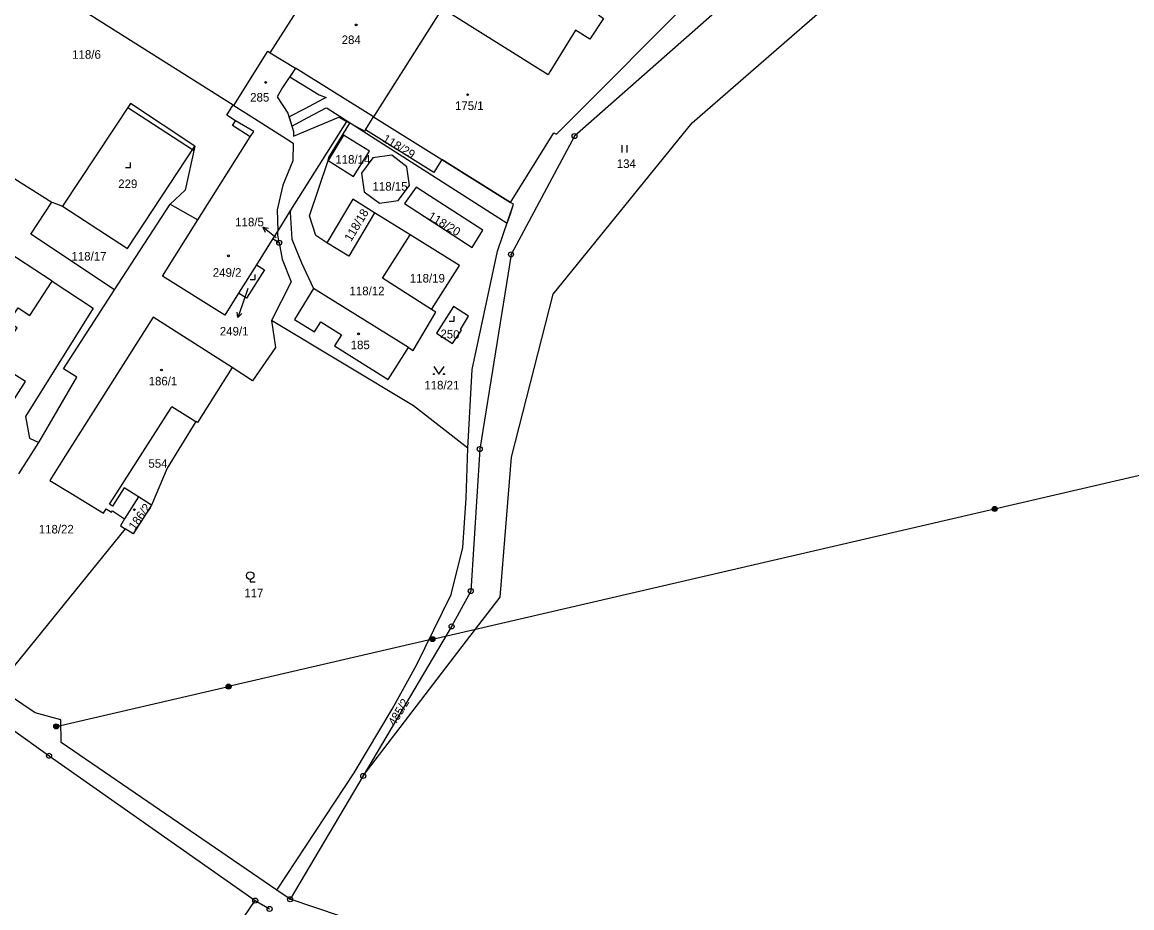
# Model space of a CAD drawing. Extents: x -758582 to -751794, y -998770 to -994350.
# Drawn here: x -756090.2 to -755869.9, y -996472.9 to -996297.1 of the extents above; entities that cross this region are included whole.
import ezdxf

# ---------------------------------------------------------------- set-up
doc = ezdxf.new("R2010")
doc.units = 0
for name, color, linetype in [('Hranice parcel', 7, 'Continuous'), ('Parcelní čísla', 7, 'Continuous'), ('Pop  PČ popisy', 7, 'Continuous'), ('Poz předměty', 7, 'Continuous'), ('Vnitřní kresba', 7, 'Continuous'), ('Věcná břemena k části', 7, 'Continuous'), ('Značky bodu BP', 7, 'Continuous'), ('Značky budov', 7, 'Continuous'), ('Značky kultur', 7, 'Continuous')]:
    doc.layers.add(name, color=color, linetype=linetype)

msp = doc.modelspace()

# ---------------------------------------------------------------- linework, layer by layer
at = {"layer": 'Hranice parcel'}
for p, q in [((-756006.83, -996294.35), (-756020.47, -996315.89)), ((-756048.34, -996313.52), (-756048.19, -996313.61)), ((-756025.85, -996316.77), (-756036.91, -996334.43)), ((-756025.19, -996317.13), (-756025.85, -996316.77)), ((-756020.47, -996315.89), (-756006.9, -996324.37)), ((-756006.9, -996324.37), (-755993.26, -996332.89)), ((-756071.88, -996350.25), (-756060.84, -996333.23)), ((-756036.91, -996334.43), (-756039.47, -996338.51)), ((-756013.15, -996339.28), (-756020.29, -996334.93)), ((-756039.47, -996338.51), (-756040.43, -996340.05)), ((-756040.43, -996340.05), (-756043.7, -996345.25)), ((-756040.43, -996340.05), (-756039.16, -996340.86)), ((-756084.27, -996348.53), (-756094.82, -996341.6)), ((-756043.7, -996345.25), (-756047.23, -996350.86)), ((-756013.51, -996361.67), (-756032.34, -996349.93)), ((-756090.88, -996386.73), (-756086.87, -996380.55)), ((-756067.14, -996391.36), (-756069.9, -996395.71)), ((-756064.55, -996393), (-756067.14, -996391.36)), ((-756069.75, -996397.69), (-756095.25, -996429.12)), ((-756022.5, -996446.75), (-756037.02, -996471.24)), ((-756037.02, -996471.24), (-756039.67, -996469.44)), ((-756066.33, -996503.89), (-756043.93, -996471.51)), ((-756043.93, -996471.51), (-756041.08, -996473.16))]:
    msp.add_line(p, q, dxfattribs=at)
for points in [[(-755838.46, -996187.18), (-755845.69, -996203.38), (-755865.3, -996202.6), (-755892.48, -996221.06), (-755909.3, -996233.83), (-755951.62, -996294.2), (-755980.55, -996319.68), (-755993.16, -996343.19), (-755999.36, -996381.85), (-756001.16, -996410.03), (-756004.96, -996417.07), (-756022.5, -996446.75)], [(-756022.5, -996446.75), (-756002, -996419.95), (-755995.32, -996411.24), (-755993.05, -996383.48), (-755984.78, -996351.1), (-755957.19, -996317.06), (-755914.12, -996279.5), (-755878.63, -996245.07), (-755858.94, -996216.18), (-755829.89, -996222.56), (-755812.68, -996236.25), (-755762.81, -996263.06), (-755705.2, -996267.97)], [(-756106.15, -996269.15), (-756109.53, -996274.72), (-756105.87, -996277.06), (-756105.06, -996280.53), (-756103.73, -996280.18), (-756103.24, -996282.23), (-756099.1, -996281.36), (-756095.31, -996283.76), (-756096.33, -996285.3), (-756092.11, -996288), (-756091.06, -996286.45), (-756048.34, -996313.52)], [(-756040.96, -996303.15), (-756027.24, -996281.6), (-756027.79, -996281.25), (-756027.02, -996280.03)], [(-755964.98, -996281.12), (-755965.77, -996280.64), (-755975.82, -996295.64), (-755974.78, -996296.33), (-755977.5, -996300.45), (-755980.37, -996298.69), (-755985.42, -996306.92), (-755985.78, -996307.51), (-756006.83, -996294.35)], [(-755993.26, -996332.89), (-755984.63, -996319.02), (-755984.14, -996319.34), (-755954.87, -996289.91), (-755953.84, -996288.92)], [(-756048.19, -996313.61), (-756041.45, -996302.84), (-756040.96, -996303.15)], [(-756040.96, -996303.15), (-756035.96, -996306.21), (-756038.53, -996310.05), (-756039.6, -996311.9), (-756037.44, -996315.13), (-756036.33, -996318.76), (-756036.36, -996319.68), (-756027.37, -996315.95), (-756025.85, -996316.77)], [(-756128.29, -996306.39), (-756125.31, -996308.24), (-756113.24, -996315.72), (-756112.72, -996314.95), (-756084.32, -996332.83)], [(-756055.91, -996321.7), (-756068.7, -996313.23), (-756082.17, -996333.58)], [(-756055.32, -996336.31), (-756044.96, -996319.82), (-756048.48, -996317.61), (-756047.87, -996316.64), (-756049.61, -996315.54), (-756048.34, -996313.52)], [(-756048.19, -996313.61), (-756044.07, -996316.22), (-756037.72, -996320.25), (-756036.4, -996321.09), (-756036.5, -996324.62), (-756038.45, -996329.47), (-756039.56, -996334.31), (-756039.47, -996338.51)], [(-756022.06, -996318.43), (-756020.66, -996316.19), (-756020.47, -996315.89)], [(-756029.73, -996340.86), (-756031.94, -996339.46), (-756033.16, -996335.52), (-756029.44, -996324.53), (-756029.32, -996323.92), (-756025.19, -996317.13)], [(-756022.06, -996318.43), (-756022.25, -996318.73), (-756025.19, -996317.13)], [(-756006.9, -996324.37), (-756008.49, -996326.91), (-756022.06, -996318.43)], [(-756026.44, -996319.48), (-756029.44, -996324.53), (-756024.46, -996327.72), (-756021.25, -996322.72), (-756026.44, -996319.48)], [(-756082.17, -996333.58), (-756069.29, -996342.04), (-756055.91, -996321.7)], [(-756055.91, -996321.7), (-756057.82, -996330.42), (-756060.84, -996333.23)], [(-756022.84, -996327.05), (-756022.31, -996330.78), (-756019.3, -996333.04), (-756015.58, -996332.51), (-756013.31, -996329.5), (-756013.84, -996325.77), (-756016.85, -996323.51), (-756020.58, -996324.04), (-756022.84, -996327.05)], [(-756012.01, -996329.84), (-756014.31, -996333.09), (-756000.85, -996341.85), (-755998.75, -996338.38), (-756001.52, -996336.59), (-756009.32, -996331.57), (-756012.01, -996329.84)], [(-756020.29, -996334.93), (-756024.57, -996332.22), (-756029.73, -996340.86)], [(-756071.88, -996350.25), (-756088.5, -996339.19), (-756084.32, -996332.83)], [(-756084.32, -996332.83), (-756083.92, -996332.96), (-756082.17, -996333.58)], [(-756060.84, -996333.23), (-756059.92, -996333.74), (-756055.32, -996336.31)], [(-756036.91, -996334.43), (-756037.03, -996334.84), (-756036.68, -996340.16), (-756034.73, -996344.85), (-756032.34, -996349.93)], [(-756001.73, -996381.67), (-756000.9, -996366.06), (-755995.85, -996342.55), (-755992.64, -996333.21), (-755993.26, -996332.89)], [(-756047.23, -996350.86), (-756049.99, -996355.26), (-756062.35, -996347.49), (-756055.32, -996336.31)], [(-756020.29, -996334.93), (-756025.36, -996343.52), (-756029.73, -996340.86)], [(-756039.16, -996340.86), (-756039.45, -996339.29), (-756039.47, -996338.51)], [(-756039.16, -996340.86), (-756038.56, -996344.11), (-756036.82, -996348.66), (-756040.7, -996356.34)], [(-756008.93, -996354.1), (-756018.65, -996347.92), (-756013.15, -996339.28)], [(-756008.93, -996354.1), (-756003.38, -996345.4), (-756013.15, -996339.28)], [(-756043.7, -996345.25), (-756042.09, -996346.27), (-756045.67, -996351.86), (-756047.23, -996350.86)], [(-756095.68, -996364.61), (-756091.21, -996357.78), (-756092.92, -996356.66), (-756090.99, -996353.81), (-756088.67, -996355.31), (-756084.27, -996348.53)], [(-756084.27, -996348.53), (-756076.14, -996353.89), (-756089.53, -996375.37), (-756088.78, -996379.71), (-756086.87, -996380.55)], [(-756032.34, -996349.93), (-756036.16, -996356.13), (-756032.18, -996358.59), (-756030.92, -996356.55), (-756026.82, -996359.15), (-756028.2, -996361.33), (-756017.58, -996368.05), (-756013.51, -996361.67)], [(-756086.87, -996380.55), (-756079.33, -996367.59), (-756081.98, -996365.92), (-756071.88, -996350.25)], [(-756013.51, -996361.67), (-756012.58, -996362.25), (-756008.08, -996354.64), (-756008.93, -996354.1)], [(-756003.2, -996358.08), (-756001.61, -996355.44), (-756004.55, -996353.56), (-756007.93, -996358.82), (-756004.76, -996360.88), (-756003, -996358.21), (-756003.2, -996358.08)], [(-756048.49, -996365.64), (-756064.23, -996355.68), (-756082.06, -996383.85), (-756084.75, -996388.06), (-756080.58, -996390.61), (-756074.05, -996394.58), (-756073.52, -996393.7), (-756072.48, -996394.38), (-756072.29, -996394.09), (-756069.9, -996395.71)], [(-756040.7, -996356.34), (-756039.92, -996361.65), (-756044.46, -996368.28), (-756048.49, -996365.64)], [(-756001.73, -996381.67), (-756012.55, -996373.24), (-756040.7, -996356.34)], [(-756106.2, -996357.71), (-756106.62, -996357.44), (-756110.36, -996363.05), (-756110.49, -996366.86), (-756096.74, -996375.72), (-756093.09, -996374.08), (-756089.52, -996368.42), (-756095.68, -996364.61)], [(-756048.49, -996365.64), (-756055.4, -996376.57), (-756055.71, -996376.38)], [(-756188.47, -996371.27), (-756157.65, -996392.34), (-756112.83, -996422.72), (-756084.88, -996442.75), (-756043.93, -996471.51)], [(-756067.14, -996391.36), (-756069.98, -996389.57), (-756072.26, -996393.18), (-756072.85, -996392.8), (-756071.41, -996390.54), (-756060.65, -996373.68), (-756060.47, -996373.4), (-756055.71, -996376.38)], [(-756055.71, -996376.38), (-756061.45, -996385.62), (-756064.55, -996393)], [(-756039.67, -996469.44), (-756024.27, -996446.1), (-756016.75, -996433.47), (-756011.93, -996424.72), (-756005.07, -996410.74), (-756002.71, -996401.36), (-756002.04, -996391.62), (-756001.73, -996381.67)], [(-756064.55, -996393), (-756068.19, -996398.68), (-756069.75, -996397.69)], [(-756069.9, -996395.71), (-756070.68, -996397.1), (-756069.75, -996397.69)], [(-756039.67, -996469.44), (-756082.45, -996440.08), (-756082.51, -996435.59), (-756087.64, -996434.22), (-756095.25, -996429.12)], [(-755738.63, -996514.47), (-755788.99, -996494.25), (-755817.97, -996485.34), (-755849.85, -996483.58), (-755913.99, -996487.85), (-755981.92, -996489.8), (-756037.02, -996471.24)]]:
    msp.add_lwpolyline(points, dxfattribs=at)
at = {"layer": 'Pop  PČ popisy'}
for p, q in [((-756040.09, -996339.66), (-756042.42, -996337.77)), ((-756042.42, -996337.77), (-756041.33, -996338.01)), ((-756042.42, -996337.77), (-756041.96, -996338.79)), ((-756039.79, -996339.91), (-756040.09, -996339.66)), ((-756045.4, -996349.99), (-756046.42, -996352.9)), ((-756046.42, -996352.9), (-756047.4, -996355.74)), ((-756047.4, -996355.74), (-756047.54, -996354.63)), ((-756047.4, -996355.74), (-756046.6, -996354.95))]:
    msp.add_line(p, q, dxfattribs=at)
at = {"layer": 'Poz předměty'}
for p, q in [((-755897.14, -996393.73), (-755786.46, -996368.01)), ((-756008.76, -996419.56), (-755897.14, -996393.73)), ((-756008.76, -996419.56), (-756049.22, -996429)), ((-756083.44, -996436.91), (-756049.22, -996429))]:
    msp.add_line(p, q, dxfattribs=at)
for centre, radius in [((-755897.14, -996393.73), 0.5), ((-755897.14, -996393.73), 0.4), ((-755897.14, -996393.73), 0.3), ((-755897.14, -996393.73), 0.2), ((-755897.14, -996393.73), 0.1), ((-756008.76, -996419.56), 0.5), ((-756008.76, -996419.56), 0.4), ((-756008.76, -996419.56), 0.3), ((-756008.76, -996419.56), 0.2), ((-756008.76, -996419.56), 0.1), ((-756049.22, -996429), 0.5), ((-756049.22, -996429), 0.4), ((-756049.22, -996429), 0.3), ((-756049.22, -996429), 0.2), ((-756049.22, -996429), 0.1), ((-756083.44, -996436.91), 0.5), ((-756083.44, -996436.91), 0.4), ((-756083.44, -996436.91), 0.3), ((-756083.44, -996436.91), 0.2), ((-756083.44, -996436.91), 0.1)]:
    msp.add_circle(centre, radius, dxfattribs=at)
at = {"layer": 'Vnitřní kresba'}
msp.add_lwpolyline([(-756044.96, -996319.82), (-756044.24, -996318.81), (-756047.87, -996316.64)], dxfattribs=at)
at = {"layer": 'Věcná břemena k části'}
for points in [[(-755992.64, -996333.21), (-755993.26, -996332.89), (-756006.9, -996324.37), (-756008.49, -996326.91), (-756022.06, -996318.43), (-756020.66, -996316.19), (-756020.47, -996315.89), (-756035.96, -996306.21), (-756037.06, -996307.92), (-756031.25, -996311.53), (-756029.88, -996312.06), (-756030.49, -996312.38), (-756034.07, -996314.25), (-756037.21, -996315.89), (-756036.65, -996317.71), (-756033.47, -996316.01), (-756029.85, -996314.06), (-756029.68, -996314.17), (-755993.94, -996337), (-755993.29, -996335.1)], [(-756056.1, -996322.57), (-756055.91, -996321.7), (-756068.7, -996313.23), (-756069.2, -996313.99), (-756056.37, -996322.39)]]:
    msp.add_lwpolyline(points, close=True, dxfattribs=at)
at = {"layer": 'Značky bodu BP'}
for centre, radius in [((-755980.55, -996319.68), 0.5), ((-755980.55, -996319.68), 0.0303), ((-756039.16, -996340.86), 0.5), ((-756039.16, -996340.86), 0.0303), ((-755993.16, -996343.19), 0.5), ((-755993.16, -996343.19), 0.0303), ((-755999.36, -996381.85), 0.5), ((-755999.36, -996381.85), 0.0303), ((-756001.16, -996410.03), 0.5), ((-756001.16, -996410.03), 0.0303), ((-756004.96, -996417.07), 0.5), ((-756004.96, -996417.07), 0.0303), ((-756084.88, -996442.75), 0.5), ((-756084.88, -996442.75), 0.0303), ((-756022.5, -996446.75), 0.5), ((-756022.5, -996446.75), 0.0303), ((-756043.93, -996471.51), 0.5), ((-756037.02, -996471.24), 0.5), ((-756043.93, -996471.51), 0.0303), ((-756041.08, -996473.16), 0.5), ((-756037.02, -996471.24), 0.0303)]:
    msp.add_circle(centre, radius, dxfattribs=at)
at = {"layer": 'Značky budov'}
for centre in [(-756023.9, -996297.62), (-756041.87, -996309.04), (-756001.77, -996311.47), (-756049.26, -996343.48), (-756023.42, -996358.96), (-756062.57, -996366.15), (-756067.94, -996393.87)]:
    msp.add_circle(centre, 0.175, dxfattribs=at)
at = {"layer": 'Značky kultur'}
for p, q in [((-755971.08, -996322.97), (-755971.08, -996321.47)), ((-755970.08, -996322.97), (-755970.08, -996321.47)), ((-756068.69, -996325.95), (-756068.69, -996324.95)), ((-756069.69, -996325.95), (-756068.69, -996325.95)), ((-756043.95, -996348.17), (-756043.95, -996347.17)), ((-756044.95, -996348.17), (-756043.95, -996348.17)), ((-756005.42, -996356.43), (-756004.42, -996356.43)), ((-756004.42, -996356.43), (-756004.42, -996355.43)), ((-756044.94, -996407.72), (-756044.94, -996408.22)), ((-756044.94, -996408.22), (-756043.94, -996408.22))]:
    msp.add_line(p, q, dxfattribs=at)
msp.add_lwpolyline([(-756008.46, -996365.45), (-756007.46, -996366.95), (-756006.46, -996365.45)], dxfattribs=at)
for centre, radius in [((-756008.46, -996366.95), 0.1), ((-756006.46, -996366.95), 0.1), ((-756044.94, -996406.97), 0.75)]:
    msp.add_circle(centre, radius, dxfattribs=at)

# ---------------------------------------------------------------- texts
at = {"layer": 'Parcelní čísla'}
for s, p in [('284', (-756026.78, -996301.42)), ('118/6', (-756080.28, -996304.34)), ('285', (-756044.94, -996312.84)), ('175/1', (-756004.28, -996314.52)), ('118/14', (-756028.04, -996325.18)), ('134', (-755972.16, -996326.02)), ('229', (-756071.14, -996330.02)), ('118/15', (-756020.65, -996330.53)), ('118/5', (-756047.91, -996337.61)), ('118/17', (-756080.42, -996344.4)), ('249/2', (-756052.36, -996347.63)), ('118/19', (-756013.24, -996348.77)), ('118/12', (-756025.22, -996351.29)), ('249/1', (-756050.97, -996359.29)), ('185', (-756024.99, -996362.01)), ('186/1', (-756065.1, -996369.2)), ('118/21', (-756010.37, -996370)), ('554', (-756065.15, -996385.55)), ('118/22', (-756086.92, -996398.6)), ('117', (-756046.11, -996411.27))]:
    msp.add_text(s, height=1.7, dxfattribs=at).set_placement(p)
for s, rotation, p in [('118/29', 329, (-756018.82, -996320.68)), ('118/18', 59, (-756024.91, -996340.77)), ('118/20', 329, (-756009.81, -996336.06)), ('250', 357, (-756007.22, -996359.78)), ('186/2', 54, (-756067.87, -996398.06)), ('485/2', 59, (-756016.21, -996436.94))]:
    msp.add_text(s, height=1.7, rotation=rotation, dxfattribs=at).set_placement(p)

doc.saveas('drawing.dxf')
